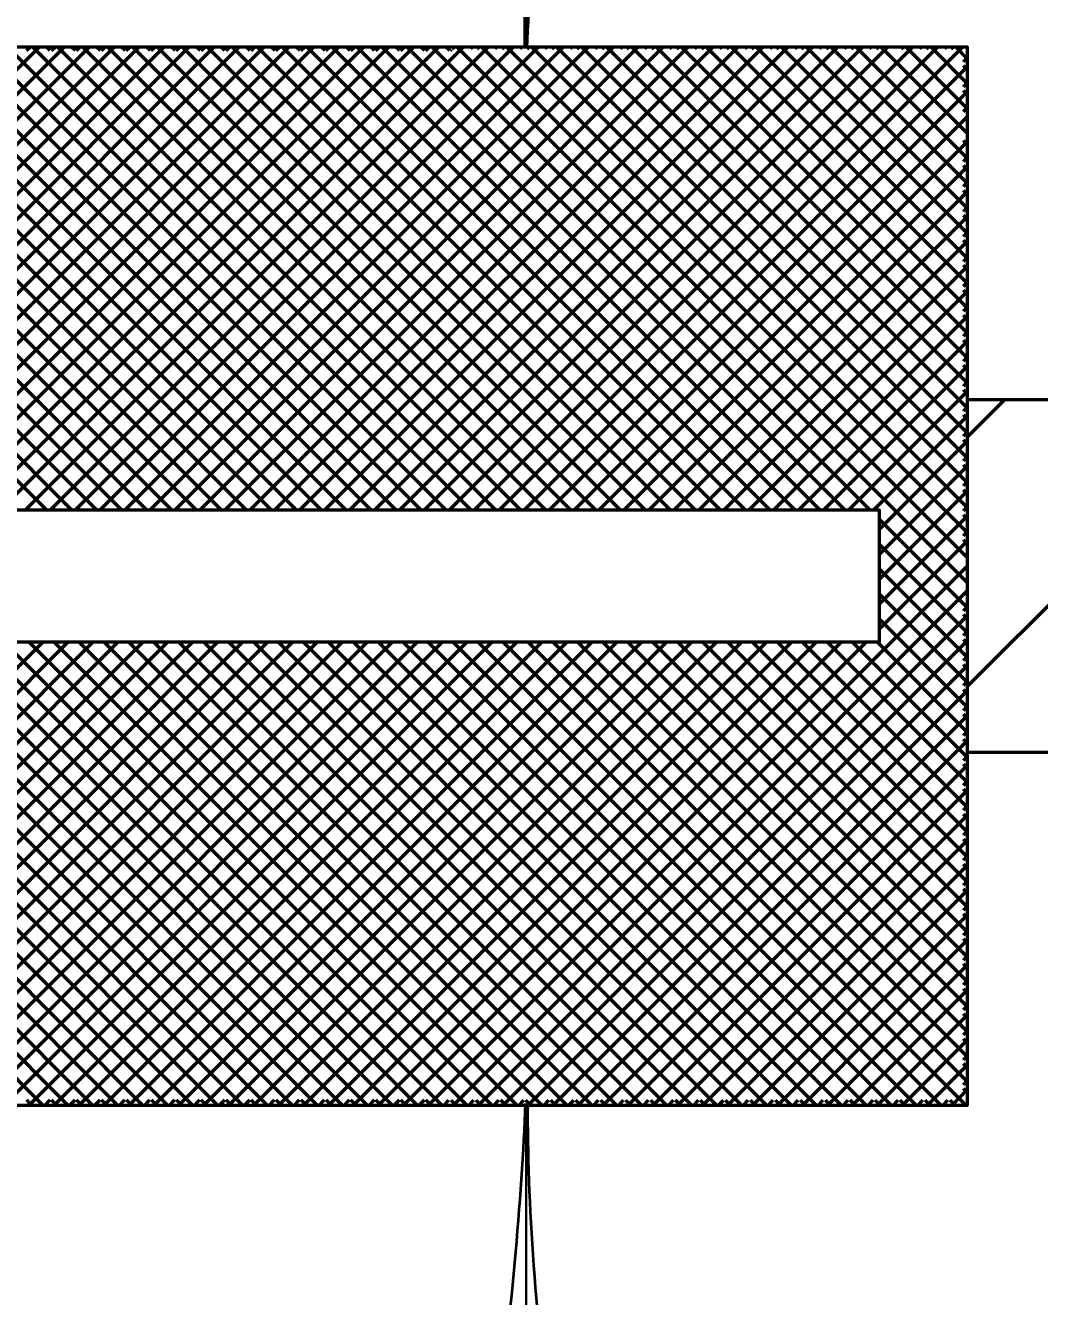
# Model space of a CAD drawing. Extents: x -32 to 824, y -6 to 538.
# Drawn here: x 225.41 to 232.31, y 426.61 to 435.26 of the extents above; entities that cross this region are included whole.
import ezdxf

# ---------------------------------------------------------------- set-up
doc = ezdxf.new("R2010")
doc.units = 0
doc.header["$LTSCALE"] = 1.1
doc.layers.add('1', color=7, linetype='Continuous', lineweight=53)

msp = doc.modelspace()

# ---------------------------------------------------------------- linework, layer by layer
at = {"layer": '1', "lineweight": 35}
for p, q in [((228.815, 435.113), (228.815, 441.113)), ((228.815, 427.913), (228.815, 419.513))]:
    msp.add_line(p, q, dxfattribs=at)
at = {"layer": '1'}
for p, q in [((222.354, 431.963), (225.504, 435.113)), ((225.552, 431.963), (222.402, 435.113)), ((222.524, 431.963), (225.674, 435.113)), ((225.722, 431.963), (222.572, 435.113)), ((222.694, 431.963), (225.844, 435.113)), ((225.891, 431.963), (222.741, 435.113)), ((222.864, 431.963), (226.014, 435.113)), ((226.061, 431.963), (222.911, 435.113)), ((223.033, 431.963), (226.183, 435.113)), ((226.231, 431.963), (223.081, 435.113)), ((223.203, 431.963), (226.353, 435.113)), ((226.401, 431.963), (223.251, 435.113)), ((223.373, 431.963), (226.523, 435.113)), ((226.57, 431.963), (223.42, 435.113)), ((223.542, 431.963), (226.692, 435.113)), ((226.74, 431.963), (223.59, 435.113)), ((223.712, 431.963), (226.862, 435.113)), ((226.91, 431.963), (223.76, 435.113)), ((223.882, 431.963), (227.032, 435.113)), ((227.079, 431.963), (223.929, 435.113)), ((224.052, 431.963), (227.202, 435.113)), ((227.249, 431.963), (224.099, 435.113)), ((224.221, 431.963), (227.371, 435.113)), ((227.419, 431.963), (224.269, 435.113)), ((224.391, 431.963), (227.541, 435.113)), ((227.588, 431.963), (224.438, 435.113)), ((224.561, 431.963), (227.711, 435.113)), ((227.758, 431.963), (224.608, 435.113)), ((224.73, 431.963), (227.88, 435.113)), ((227.928, 431.963), (224.778, 435.113)), ((224.9, 431.963), (228.05, 435.113)), ((228.098, 431.963), (224.948, 435.113)), ((225.07, 431.963), (228.22, 435.113)), ((228.267, 431.963), (225.117, 435.113)), ((225.239, 431.963), (228.389, 435.113)), ((228.437, 431.963), (225.287, 435.113)), ((225.409, 431.963), (228.559, 435.113)), ((225.415, 435.087), (225.442, 435.113)), ((228.607, 431.963), (225.457, 435.113)), ((225.577, 435.087), (225.551, 435.113)), ((225.579, 431.963), (228.729, 435.113)), ((225.585, 435.087), (225.612, 435.113)), ((228.776, 431.963), (225.626, 435.113)), ((225.747, 435.087), (225.72, 435.113)), ((225.749, 431.963), (228.899, 435.113)), ((225.755, 435.087), (225.782, 435.113)), ((228.946, 431.963), (225.796, 435.113)), ((225.917, 435.087), (225.89, 435.113)), ((225.918, 431.963), (229.068, 435.113)), ((225.925, 435.087), (225.951, 435.113)), ((229.116, 431.963), (225.966, 435.113)), ((226.087, 435.087), (226.06, 435.113)), ((226.088, 431.963), (229.238, 435.113)), ((226.094, 435.087), (226.121, 435.113)), ((229.286, 431.963), (226.136, 435.113)), ((226.256, 435.087), (226.229, 435.113)), ((226.258, 431.963), (229.408, 435.113)), ((226.264, 435.087), (226.291, 435.113)), ((229.455, 431.963), (226.305, 435.113)), ((226.426, 435.087), (226.399, 435.113)), ((226.427, 431.963), (229.577, 435.113)), ((226.434, 435.087), (226.46, 435.113)), ((229.625, 431.963), (226.475, 435.113)), ((226.596, 435.087), (226.569, 435.113)), ((226.597, 431.963), (229.747, 435.113)), ((226.603, 435.087), (226.63, 435.113)), ((229.795, 431.963), (226.645, 435.113)), ((226.765, 435.087), (226.739, 435.113)), ((226.767, 431.963), (229.917, 435.113)), ((226.773, 435.087), (226.8, 435.113)), ((229.964, 431.963), (226.814, 435.113)), ((226.935, 435.087), (226.908, 435.113)), ((226.937, 431.963), (230.087, 435.113)), ((226.943, 435.087), (226.97, 435.113)), ((230.134, 431.963), (226.984, 435.113)), ((227.105, 435.087), (227.078, 435.113)), ((227.106, 431.963), (230.256, 435.113)), ((227.112, 435.087), (227.139, 435.113)), ((230.304, 431.963), (227.154, 435.113)), ((227.274, 435.087), (227.248, 435.113)), ((227.276, 431.963), (230.426, 435.113)), ((227.282, 435.087), (227.309, 435.113)), ((230.473, 431.963), (227.323, 435.113)), ((227.444, 435.087), (227.417, 435.113)), ((227.446, 431.963), (230.596, 435.113)), ((227.452, 435.087), (227.479, 435.113)), ((230.643, 431.963), (227.493, 435.113)), ((227.614, 435.087), (227.587, 435.113)), ((227.615, 431.963), (230.765, 435.113)), ((227.621, 435.087), (227.648, 435.113)), ((230.813, 431.963), (227.663, 435.113)), ((227.784, 435.087), (227.757, 435.113)), ((227.785, 431.963), (230.935, 435.113)), ((227.791, 435.087), (227.818, 435.113)), ((230.983, 431.963), (227.833, 435.113)), ((227.953, 435.087), (227.926, 435.113)), ((227.955, 431.963), (231.105, 435.113)), ((227.961, 435.087), (227.988, 435.113)), ((231.152, 431.963), (228.002, 435.113)), ((228.123, 435.087), (228.096, 435.113)), ((228.124, 431.963), (231.274, 435.113)), ((228.131, 435.087), (228.157, 435.113)), ((231.815, 431.47), (228.172, 435.113)), ((228.293, 435.087), (228.266, 435.113)), ((228.294, 431.963), (231.444, 435.113)), ((228.3, 435.087), (228.307, 435.094)), ((228.312, 435.098), (228.327, 435.113)), ((231.815, 431.64), (228.342, 435.113)), ((228.451, 435.098), (228.436, 435.113)), ((228.464, 431.963), (231.614, 435.113)), ((228.482, 435.098), (228.497, 435.113)), ((231.815, 431.809), (228.511, 435.113)), ((228.62, 435.098), (228.605, 435.113)), ((228.633, 431.963), (231.784, 435.113)), ((228.652, 435.098), (228.667, 435.113)), ((231.815, 431.979), (228.681, 435.113)), ((228.79, 435.098), (228.775, 435.113)), ((228.821, 435.098), (228.836, 435.113)), ((231.815, 432.149), (228.851, 435.113)), ((228.96, 435.098), (228.945, 435.113)), ((228.991, 435.098), (229.006, 435.113)), ((231.815, 432.318), (229.02, 435.113)), ((229.129, 435.098), (229.114, 435.113)), ((229.161, 435.098), (229.176, 435.113)), ((231.815, 432.488), (229.19, 435.113)), ((229.299, 435.098), (229.284, 435.113)), ((229.331, 435.098), (229.345, 435.113)), ((231.815, 432.658), (229.36, 435.113)), ((229.469, 435.098), (229.454, 435.113)), ((229.5, 435.098), (229.515, 435.113)), ((231.815, 432.828), (229.53, 435.113)), ((229.638, 435.098), (229.624, 435.113)), ((229.67, 435.098), (229.685, 435.113)), ((231.815, 432.997), (229.699, 435.113)), ((229.808, 435.098), (229.793, 435.113)), ((229.84, 435.098), (229.855, 435.113)), ((231.815, 433.167), (229.869, 435.113)), ((229.978, 435.098), (229.963, 435.113)), ((230.009, 435.098), (230.024, 435.113)), ((231.815, 433.337), (230.039, 435.113)), ((230.148, 435.098), (230.133, 435.113)), ((230.179, 435.098), (230.194, 435.113)), ((231.815, 433.506), (230.208, 435.113)), ((230.317, 435.098), (230.302, 435.113)), ((230.349, 435.098), (230.364, 435.113)), ((231.815, 433.676), (230.378, 435.113)), ((230.487, 435.098), (230.472, 435.113)), ((230.518, 435.098), (230.533, 435.113)), ((231.815, 433.846), (230.548, 435.113)), ((230.657, 435.098), (230.642, 435.113)), ((230.688, 435.098), (230.703, 435.113)), ((231.815, 434.015), (230.718, 435.113)), ((230.826, 435.098), (230.811, 435.113)), ((230.858, 435.098), (230.873, 435.113)), ((231.815, 434.185), (230.887, 435.113)), ((230.996, 435.098), (230.981, 435.113)), ((231.028, 435.098), (231.042, 435.113)), ((231.815, 434.355), (231.057, 435.113)), ((231.166, 435.098), (231.151, 435.113)), ((231.197, 435.098), (231.212, 435.113)), ((231.815, 434.525), (231.227, 435.113)), ((231.367, 435.098), (231.382, 435.113)), ((231.815, 434.694), (231.396, 435.113)), ((231.505, 435.098), (231.49, 435.113)), ((231.537, 435.098), (231.552, 435.113)), ((231.815, 434.864), (231.566, 435.113)), ((231.675, 435.098), (231.66, 435.113)), ((231.706, 435.098), (231.721, 435.113)), ((231.815, 435.034), (231.736, 435.113)), ((228.803, 431.963), (231.815, 434.976)), ((231.789, 435.011), (231.815, 435.038)), ((231.815, 434.958), (231.789, 434.985)), ((228.973, 431.963), (231.815, 434.806)), ((231.789, 434.841), (231.815, 434.868)), ((231.815, 434.788), (231.789, 434.815)), ((229.143, 431.963), (231.815, 434.636)), ((231.789, 434.672), (231.815, 434.698)), ((229.312, 431.963), (231.815, 434.466)), ((231.815, 434.449), (231.789, 434.476)), ((231.789, 434.332), (231.815, 434.359)), ((229.482, 431.963), (231.815, 434.297)), ((231.815, 434.279), (231.789, 434.306)), ((231.789, 434.162), (231.815, 434.189)), ((229.652, 431.963), (231.815, 434.127)), ((231.815, 434.109), (231.789, 434.136)), ((231.789, 433.993), (231.815, 434.019)), ((229.822, 431.963), (231.815, 433.957)), ((231.815, 433.94), (231.789, 433.966)), ((231.789, 433.823), (231.815, 433.85)), ((229.991, 431.963), (231.815, 433.788)), ((231.815, 433.77), (231.789, 433.797)), ((231.789, 433.653), (231.815, 433.68)), ((230.161, 431.963), (231.815, 433.618)), ((231.815, 433.6), (231.789, 433.627)), ((231.789, 433.484), (231.815, 433.51)), ((230.331, 431.963), (231.815, 433.448)), ((231.815, 433.43), (231.789, 433.457)), ((231.789, 433.314), (231.815, 433.341)), ((230.5, 431.963), (231.815, 433.278)), ((231.815, 433.261), (231.789, 433.288)), ((231.789, 433.144), (231.815, 433.171)), ((230.67, 431.963), (231.815, 433.109)), ((231.815, 433.091), (231.789, 433.118)), ((231.789, 432.975), (231.815, 433.001)), ((230.84, 431.963), (231.815, 432.939)), ((231.815, 432.921), (231.789, 432.948)), ((231.789, 432.805), (231.815, 432.832)), ((231.009, 431.963), (231.815, 432.769)), ((231.815, 432.752), (231.789, 432.779)), ((231.789, 432.635), (231.815, 432.662)), ((231.815, 432.458), (232.071, 432.713)), ((231.815, 430.761), (233.768, 432.713)), ((231.179, 431.963), (231.815, 432.6)), ((231.815, 432.582), (231.789, 432.609)), ((231.789, 432.465), (231.815, 432.492)), ((231.215, 431.83), (231.815, 432.43)), ((231.815, 432.412), (231.789, 432.439)), ((231.789, 432.296), (231.815, 432.323)), ((231.215, 431.66), (231.815, 432.26)), ((231.815, 432.243), (231.789, 432.269)), ((231.789, 432.126), (231.815, 432.153)), ((231.215, 431.49), (231.815, 432.091)), ((231.815, 432.073), (231.789, 432.1)), ((231.789, 431.956), (231.815, 431.983)), ((231.215, 431.321), (231.815, 431.921)), ((231.815, 431.3), (231.215, 431.9)), ((231.815, 431.903), (231.789, 431.93)), ((231.789, 431.787), (231.815, 431.813)), ((231.215, 431.151), (231.815, 431.751)), ((231.815, 431.13), (231.215, 431.73)), ((231.815, 431.733), (231.789, 431.76)), ((228.147, 427.913), (231.815, 431.581)), ((231.815, 430.961), (231.215, 431.561)), ((228.317, 427.913), (231.815, 431.412)), ((231.815, 430.791), (231.215, 431.391)), ((231.789, 431.277), (231.815, 431.304)), ((231.815, 431.224), (231.789, 431.251)), ((228.487, 427.913), (231.815, 431.242)), ((231.815, 430.621), (231.215, 431.221)), ((231.789, 431.108), (231.815, 431.135)), ((231.815, 431.055), (231.789, 431.081)), ((222.377, 427.913), (225.527, 431.063)), ((225.529, 427.913), (222.379, 431.063)), ((222.547, 427.913), (225.697, 431.063)), ((225.699, 427.913), (222.549, 431.063)), ((222.717, 427.913), (225.867, 431.063)), ((225.868, 427.913), (222.718, 431.063)), ((222.887, 427.913), (226.037, 431.063)), ((226.038, 427.913), (222.888, 431.063)), ((223.056, 427.913), (226.206, 431.063)), ((226.208, 427.913), (223.058, 431.063)), ((223.226, 427.913), (226.376, 431.063)), ((226.378, 427.913), (223.228, 431.063)), ((223.396, 427.913), (226.546, 431.063)), ((226.547, 427.913), (223.397, 431.063)), ((223.565, 427.913), (226.715, 431.063)), ((226.717, 427.913), (223.567, 431.063)), ((223.735, 427.913), (226.885, 431.063)), ((226.887, 427.913), (223.737, 431.063)), ((223.905, 427.913), (227.055, 431.063)), ((227.056, 427.913), (223.906, 431.063)), ((224.074, 427.913), (227.224, 431.063)), ((227.226, 427.913), (224.076, 431.063)), ((224.244, 427.913), (227.394, 431.063)), ((227.396, 427.913), (224.246, 431.063)), ((224.414, 427.913), (227.564, 431.063)), ((227.566, 427.913), (224.416, 431.063)), ((224.584, 427.913), (227.734, 431.063)), ((227.735, 427.913), (224.585, 431.063)), ((224.753, 427.913), (227.903, 431.063)), ((227.905, 427.913), (224.755, 431.063)), ((224.923, 427.913), (228.073, 431.063)), ((228.075, 427.913), (224.925, 431.063)), ((225.093, 427.913), (228.243, 431.063)), ((228.244, 427.913), (225.094, 431.063)), ((225.262, 427.913), (228.412, 431.063)), ((228.414, 427.913), (225.264, 431.063)), ((225.432, 427.913), (228.582, 431.063)), ((228.584, 427.913), (225.434, 431.063)), ((225.602, 427.913), (228.752, 431.063)), ((228.753, 427.913), (225.603, 431.063)), ((225.772, 427.913), (228.922, 431.063)), ((228.923, 427.913), (225.773, 431.063)), ((225.941, 427.913), (229.091, 431.063)), ((229.093, 427.913), (225.943, 431.063)), ((226.111, 427.913), (229.261, 431.063)), ((229.263, 427.913), (226.113, 431.063)), ((226.281, 427.913), (229.431, 431.063)), ((229.432, 427.913), (226.282, 431.063)), ((226.45, 427.913), (229.6, 431.063)), ((229.602, 427.913), (226.452, 431.063)), ((226.62, 427.913), (229.77, 431.063)), ((229.772, 427.913), (226.622, 431.063)), ((226.79, 427.913), (229.94, 431.063)), ((229.941, 427.913), (226.791, 431.063)), ((226.959, 427.913), (230.109, 431.063)), ((230.111, 427.913), (226.961, 431.063)), ((227.129, 427.913), (230.279, 431.063)), ((230.281, 427.913), (227.131, 431.063)), ((227.299, 427.913), (230.449, 431.063)), ((230.451, 427.913), (227.3, 431.063)), ((227.469, 427.913), (230.619, 431.063)), ((230.62, 427.913), (227.47, 431.063)), ((227.638, 427.913), (230.788, 431.063)), ((230.79, 427.913), (227.64, 431.063)), ((227.808, 427.913), (230.958, 431.063)), ((230.96, 427.913), (227.81, 431.063)), ((227.978, 427.913), (231.128, 431.063)), ((231.129, 427.913), (227.979, 431.063)), ((231.299, 427.913), (228.149, 431.063)), ((231.469, 427.913), (228.319, 431.063)), ((231.638, 427.913), (228.488, 431.063)), ((228.656, 427.913), (231.815, 431.072)), ((231.808, 427.913), (228.658, 431.063)), ((231.815, 428.076), (228.828, 431.063)), ((231.815, 428.245), (228.998, 431.063)), ((231.815, 428.415), (229.167, 431.063)), ((231.815, 428.585), (229.337, 431.063)), ((231.815, 428.755), (229.507, 431.063)), ((231.815, 428.924), (229.676, 431.063)), ((231.815, 429.094), (229.846, 431.063)), ((231.815, 429.264), (230.016, 431.063)), ((231.815, 429.433), (230.186, 431.063)), ((231.815, 429.603), (230.355, 431.063)), ((231.815, 429.773), (230.525, 431.063)), ((231.815, 429.942), (230.695, 431.063)), ((231.815, 430.112), (230.864, 431.063)), ((231.815, 430.282), (231.034, 431.063)), ((231.815, 430.452), (231.204, 431.063)), ((228.826, 427.913), (231.815, 430.903)), ((231.789, 430.938), (231.815, 430.965)), ((231.815, 430.885), (231.789, 430.912)), ((228.996, 427.913), (231.815, 430.733)), ((231.789, 430.768), (231.815, 430.795)), ((231.815, 430.715), (231.789, 430.742)), ((229.166, 427.913), (231.815, 430.563)), ((231.789, 430.599), (231.815, 430.625)), ((231.815, 430.546), (231.789, 430.572)), ((229.335, 427.913), (231.815, 430.393)), ((231.789, 430.429), (231.815, 430.456)), ((231.815, 430.376), (231.789, 430.403)), ((229.505, 427.913), (231.815, 430.224)), ((231.789, 430.259), (231.815, 430.286)), ((231.815, 430.206), (231.789, 430.233)), ((229.675, 427.913), (231.815, 430.054)), ((231.789, 430.09), (231.815, 430.116)), ((231.815, 430.036), (231.789, 430.063)), ((229.844, 427.913), (231.815, 429.884)), ((231.789, 429.92), (231.815, 429.947)), ((231.815, 429.867), (231.789, 429.894)), ((231.789, 429.75), (231.815, 429.777)), ((230.014, 427.913), (231.815, 429.715)), ((231.815, 429.697), (231.789, 429.724)), ((231.789, 429.58), (231.815, 429.607)), ((230.184, 427.913), (231.815, 429.545)), ((231.815, 429.527), (231.789, 429.554)), ((231.789, 429.411), (231.815, 429.438)), ((230.354, 427.913), (231.815, 429.375)), ((231.815, 429.358), (231.789, 429.384)), ((231.789, 429.241), (231.815, 429.268)), ((230.523, 427.913), (231.815, 429.206)), ((231.815, 429.188), (231.789, 429.215)), ((231.789, 429.071), (231.815, 429.098)), ((230.693, 427.913), (231.815, 429.036)), ((231.815, 429.018), (231.789, 429.045)), ((231.789, 428.901), (231.815, 428.928)), ((230.863, 427.913), (231.815, 428.866)), ((231.815, 428.849), (231.789, 428.875)), ((231.789, 428.732), (231.815, 428.759)), ((231.032, 427.913), (231.815, 428.696)), ((231.815, 428.679), (231.789, 428.706)), ((231.789, 428.562), (231.815, 428.589)), ((231.202, 427.913), (231.815, 428.527)), ((231.815, 428.509), (231.789, 428.536)), ((231.789, 428.392), (231.815, 428.419)), ((231.372, 427.913), (231.815, 428.357)), ((231.815, 428.339), (231.789, 428.366)), ((231.789, 428.223), (231.815, 428.25)), ((231.541, 427.913), (231.815, 428.187)), ((231.815, 428.17), (231.789, 428.196)), ((231.789, 428.053), (231.815, 428.08)), ((231.711, 427.913), (231.815, 428.018)), ((231.815, 428), (231.789, 428.027)), ((225.453, 427.913), (225.417, 427.95)), ((225.54, 427.913), (225.576, 427.95)), ((225.623, 427.913), (225.586, 427.95)), ((225.709, 427.913), (225.746, 427.95)), ((225.793, 427.913), (225.756, 427.95)), ((225.879, 427.913), (225.916, 427.95)), ((225.962, 427.913), (225.926, 427.95)), ((226.049, 427.913), (226.085, 427.95)), ((226.132, 427.913), (226.095, 427.95)), ((226.218, 427.913), (226.255, 427.95)), ((226.302, 427.913), (226.265, 427.95)), ((226.388, 427.913), (226.425, 427.95)), ((226.472, 427.913), (226.435, 427.95)), ((226.558, 427.913), (226.594, 427.95)), ((226.641, 427.913), (226.605, 427.95)), ((226.727, 427.913), (226.764, 427.95)), ((226.811, 427.913), (226.774, 427.95)), ((226.897, 427.913), (226.934, 427.95)), ((226.981, 427.913), (226.944, 427.95)), ((227.067, 427.913), (227.103, 427.95)), ((227.15, 427.913), (227.114, 427.95)), ((227.237, 427.913), (227.273, 427.95)), ((227.32, 427.913), (227.283, 427.95)), ((227.406, 427.913), (227.443, 427.95)), ((227.49, 427.913), (227.453, 427.95)), ((227.576, 427.913), (227.613, 427.95)), ((227.659, 427.913), (227.623, 427.95)), ((227.746, 427.913), (227.782, 427.95)), ((227.829, 427.913), (227.792, 427.95)), ((227.915, 427.913), (227.952, 427.95)), ((227.999, 427.913), (227.962, 427.95)), ((228.085, 427.913), (228.122, 427.95)), ((228.169, 427.913), (228.132, 427.95)), ((228.255, 427.913), (228.289, 427.948)), ((228.338, 427.913), (228.304, 427.948)), ((228.425, 427.913), (228.459, 427.948)), ((228.508, 427.913), (228.474, 427.948)), ((228.594, 427.913), (228.628, 427.948)), ((228.678, 427.913), (228.643, 427.948)), ((228.764, 427.913), (228.798, 427.948)), ((228.847, 427.913), (228.813, 427.948)), ((228.934, 427.913), (228.968, 427.948)), ((229.017, 427.913), (228.983, 427.948)), ((229.103, 427.913), (229.138, 427.948)), ((229.187, 427.913), (229.153, 427.948)), ((229.273, 427.913), (229.307, 427.948)), ((229.356, 427.913), (229.322, 427.948)), ((229.443, 427.913), (229.477, 427.948)), ((229.526, 427.913), (229.492, 427.948)), ((229.612, 427.913), (229.647, 427.948)), ((229.696, 427.913), (229.662, 427.948)), ((229.782, 427.913), (229.816, 427.948)), ((229.866, 427.913), (229.831, 427.948)), ((229.952, 427.913), (229.986, 427.948)), ((230.035, 427.913), (230.001, 427.948)), ((230.121, 427.913), (230.156, 427.948)), ((230.205, 427.913), (230.171, 427.948)), ((230.291, 427.913), (230.325, 427.948)), ((230.375, 427.913), (230.341, 427.948)), ((230.461, 427.913), (230.495, 427.948)), ((230.544, 427.913), (230.51, 427.948)), ((230.631, 427.913), (230.665, 427.948)), ((230.714, 427.913), (230.68, 427.948)), ((230.8, 427.913), (230.835, 427.948)), ((230.884, 427.913), (230.85, 427.948)), ((230.97, 427.913), (231.004, 427.948)), ((231.054, 427.913), (231.019, 427.948)), ((231.14, 427.913), (231.174, 427.948)), ((231.223, 427.913), (231.189, 427.948)), ((231.31, 427.913), (231.344, 427.948)), ((231.393, 427.913), (231.359, 427.948)), ((231.479, 427.913), (231.513, 427.948)), ((231.563, 427.913), (231.528, 427.948)), ((231.649, 427.913), (231.683, 427.948)), ((231.732, 427.913), (231.698, 427.948))]:
    msp.add_line(p, q, dxfattribs=at)
for points in [[(195.242, 432.719), (207.215, 435.113), (216.815, 435.113), (231.815, 435.113), (231.815, 432.713), (231.815, 430.313), (231.815, 427.913), (207.215, 427.913), (201.215, 429.113), (195.215, 430.313)], [(231.815, 432.713), (242.015, 432.713), (242.015, 430.313), (231.815, 430.313)]]:
    msp.add_lwpolyline(points, dxfattribs=at)
msp.add_lwpolyline([(195.815, 431.063), (195.815, 431.963), (231.215, 431.963), (231.215, 431.063)], close=True, dxfattribs=at)
at = {"layer": '1', "lineweight": 40}
for centre, major_axis, ratio, start_param, end_param in [((228.484, 436.423), (0.1874, -2.1428), 0.122415, 0.896353, 3.141593), ((228.484, 436.423), (0.1874, -2.1428), 0.122415, 0.896353, 3.141593), ((229.069, 436.458), (-0.2108, -2.1077), 0.07063, 3.140715, 5.41811), ((229.069, 436.458), (-0.2108, -2.1077), 0.07063, 3.140715, 5.41811), ((228.561, 426.569), (0.2108, 2.1077), 0.07063, 3.140715, 5.41811), ((228.561, 426.569), (0.2108, 2.1077), 0.07063, 3.140715, 5.41811), ((229.147, 426.604), (-0.1874, 2.1428), 0.122415, 0.896353, 3.141593), ((229.147, 426.604), (-0.1874, 2.1428), 0.122415, 0.896353, 3.141593)]:
    msp.add_ellipse(centre, major_axis=major_axis, ratio=ratio, start_param=start_param, end_param=end_param, dxfattribs=at)

doc.saveas('drawing.dxf')
